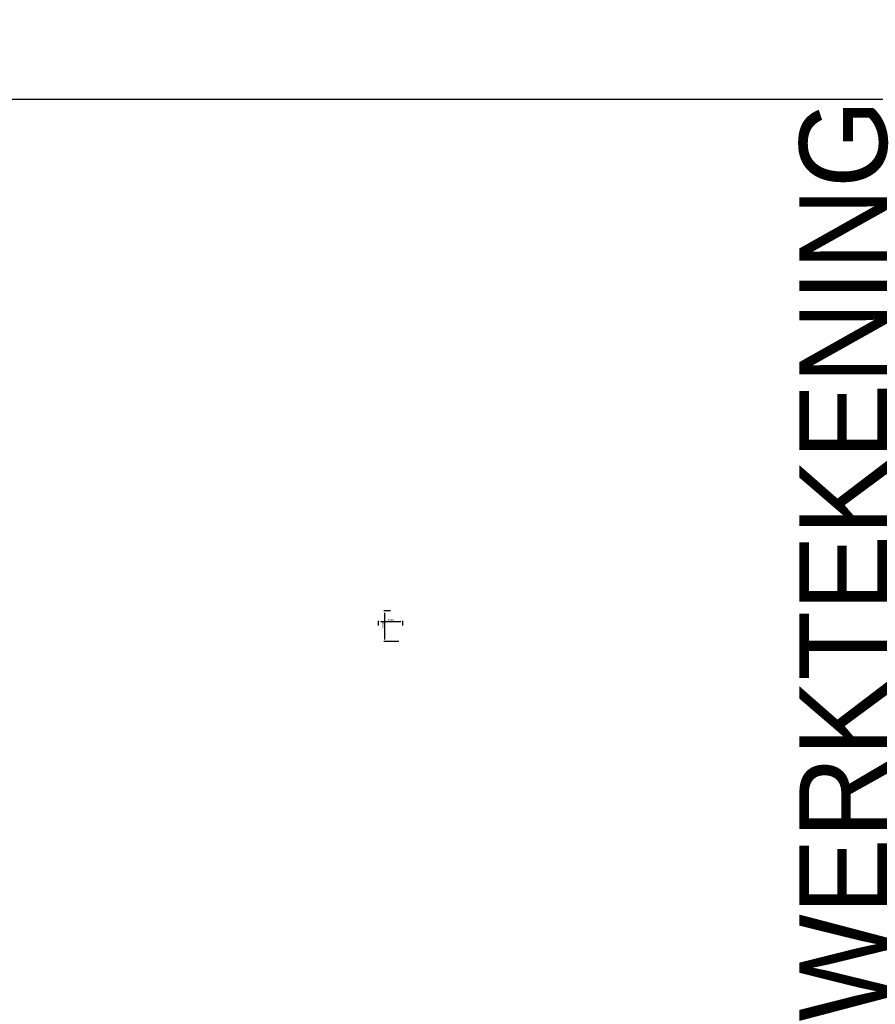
# Model space of a CAD drawing. Header units: millimetres. Extents: x -297000 to 504135, y -166520 to 252050.
# Tile 287 of 416: x -39676 to -589, y 724 to 45685. Entities that reach past the tile are written whole.
import ezdxf

# ---------------------------------------------------------------- set-up
doc = ezdxf.new("R2010")
doc.units = ezdxf.units.MM
doc.header["$MEASUREMENT"] = 0
doc.layers.get('Defpoints').update_dxf_attribs({"color": 6})
doc.layers.add('000_FRAME_N', color=30, linetype='Continuous', plot=False)
doc.styles.add('VMX 4 GIANT 50', font='unvr55w.TTF', dxfattribs={"height": 300})
doc.dimstyles.new('1_25', dxfattribs={"dimscale": 25, "dimtxt": 3.5, "dimasz": 3.5, "dimexe": 1.25, "dimexo": 0.625, "dimgap": 1, "dimtad": 1, "dimdec": 0, "dimdsep": 46, "dimtxsty": 'Standard', "dimcen": 2.5, "dimclrd": 256, "dimclre": 256, "dimclrt": 10, "dimadec": 0, "dimazin": 0, "dimtfac": 1, "dimtdec": 0, "dimtmove": 0, "dimatfit": 3, "dimfxl": 0, "dimtvp": 1, "dimtolj": 1, "dimtzin": 0, "dimlwd": -1, "dimlwe": -1, "dimarcsym": 0})

# ---------------------------------------------------------------- blocks, each defined once
blk = doc.blocks.new('*D942')
at = {"layer": 'Defpoints'}
for p, q in [((-596, 1674), (-897, 1674)), ((-866, 1586), (-866, 361)), ((-216, 273), (-897, 273))]:
    blk.add_line(p, q, dxfattribs=at)
at = {"layer": 'Defpoints', "color": 0}
for p in [(-580, 1674), (-866, 273), (-201, 273)]:
    blk.add_point(p, dxfattribs=at)
at = {"layer": 'Defpoints'}
for points in [[(-881, 1586), (-852, 1586), (-866, 1674)], [(-881, 361), (-852, 361), (-866, 273)]]:
    blk.add_solid(points, dxfattribs=at)
at = {"layer": 'Defpoints', "color": 10, "insert": (-935, 1004), "char_height": 87.5, "attachment_point": 5, "rotation": 90}
blk.add_mtext('\\A1;1400', dxfattribs=at)
blk = doc.blocks.new('*D943')
at = {"layer": 'Defpoints'}
for p, q in [((-1130, 1009), (-1130, 1220)), ((-1042, 1188), (-118, 1188)), ((-30, 1009), (-30, 1220))]:
    blk.add_line(p, q, dxfattribs=at)
at = {"layer": 'Defpoints', "color": 0}
for p in [(-1130, 994), (-30, 1188), (-30, 994)]:
    blk.add_point(p, dxfattribs=at)
at = {"layer": 'Defpoints'}
for points in [[(-1042, 1203), (-1042, 1174), (-1130, 1188)], [(-118, 1203), (-118, 1174), (-30, 1188)]]:
    blk.add_solid(points, dxfattribs=at)
at = {"layer": 'Defpoints', "color": 10, "insert": (-580, 1257), "char_height": 87.5, "attachment_point": 5}
blk.add_mtext('\\A1;1100', dxfattribs=at)
blk = doc.blocks.new('LIFT')
at = {"layer": 'Defpoints'}
dim = blk.add_linear_dim(base=(-866.1646, 273.0068), p1=(-580, 1673.5), p2=(-200.5306, 273.0068), angle=90, dimstyle='1_25', dxfattribs=at)
dim.commit()
dim.dimension.update_dxf_attribs({"geometry": '*D942', "text_midpoint": (-866.1646, 1004), "dimtype": 128})
dim = blk.add_linear_dim(base=(-30, 1188.4), p1=(-1130, 993.5), p2=(-30, 993.5), dimstyle='1_25', dxfattribs=at)
dim.commit()
dim.dimension.update_dxf_attribs({"geometry": '*D943', "text_midpoint": (-580, 1257.2)})
blk = doc.blocks.new('1006_X-01.00')
at = {"xscale": -1}
blk.add_blockref('LIFT', (9822, 7592), dxfattribs=at)
blk = doc.blocks.new('1006_X-01.01')
at = {"xscale": -1}
blk.add_blockref('LIFT', (9822, 7592), dxfattribs=at)

msp = doc.modelspace()

# ---------------------------------------------------------------- linework, layer by layer
at = {"layer": '000_FRAME_N'}
msp.add_lwpolyline([(0, 42050), (0, 252050), (-297000, 252050), (-297000, 42050), (0, 42050)], dxfattribs=at)

# ---------------------------------------------------------------- block references
for name, p in [('1006_X-01.01', (71775, 9425)), ('1006_X-01.00', (12325, 9425))]:
    msp.add_blockref(name, p)

# ---------------------------------------------------------------- texts
at = {"layer": '000_FRAME_N', "insert": (0, 42050), "char_height": 4000, "attachment_point": 9, "rotation": 90, "style": 'VMX 4 GIANT 50'}
msp.add_mtext('WERKTEKENING', dxfattribs=at)

doc.saveas('drawing.dxf')
